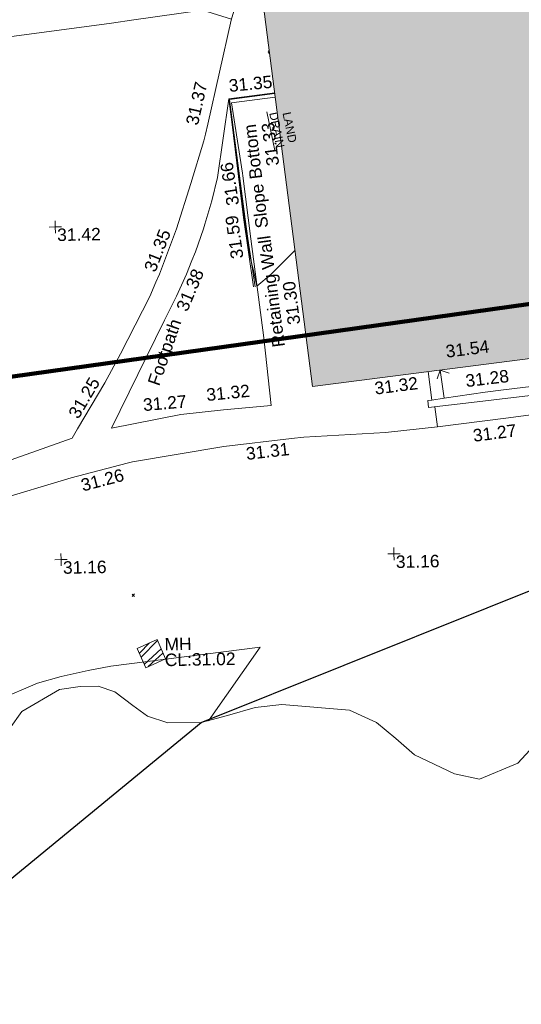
# Model space of a CAD drawing. Header units: millimetres. Extents: x -290717 to 520720, y -103372 to 287762.
# Tile 307 of 375: x 184944 to 200008, y 94482 to 124069. Entities that reach past the tile are written whole.
import ezdxf

# ---------------------------------------------------------------- set-up
doc = ezdxf.new("R2010")
doc.units = ezdxf.units.MM
for name, pattern in [('IMPORT-HIDDEN2 _3_', [4762.5, 3175, -1587.5]), ('IMPORT-UG_DRAINAGE_UNIDENTIFIED_QLB2 _2_', [2700, 1500, -300.0000000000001, 0, -250, 150, -300.0000000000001, 0, -200]), ('IMPORT-UG_ELEC_STREET LIGHTING_QLB2 _2_', [2700, 1500, -300.0000000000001, 0, -250, 150, -300.0000000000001, 0, -200])]:
    doc.linetypes.add(name, pattern=pattern)
for name, color, linetype, lineweight, true_color in [('00_TOPO_SERV_MH', 7, 'Continuous', 9, 0x666666), ('00_UAV_BUILDING_OUTLINE', 5, 'Continuous', 9, 0x0000ff), ('00_UAV_CONCRETE', 9, 'Continuous', 9, 0x808080), ('00_UAV_FENCE', 7, 'Continuous', 9, 0x264c2f), ('00_UAV_FOOTPATH', 7, 'Continuous', 9, 0xa50000), ('00_UAV_LEVEL_SPOT', 7, 'Continuous', 9, 0x666666), ('00_UAV_SLOPE_BOTTOM', 30, 'Continuous', 9, 0xff7f00), ('00_UAV_STEPS', 7, 'Continuous', 9, 0x666666), ('00_UAV_TREE_LINE', 7, 'Continuous', 9, 0x52a552), ('00_UAV_WALL', 7, 'Continuous', 9, 0x7c00a5), ('00_UAV_WALL_RETAINING', 7, 'Continuous', 9, 0x7c00a5), ('01_DTM_CONTOUR_MNR', 7, 'Continuous', 9, 0xa5a552), ('12333-PUM-2D-U-0001-C01 - Rev2_REVIT IMPORT_dwg', 7, 'Continuous', 9, 0x767676), ('A_RHA_Line', 7, 'Continuous', 9, 0x00a600), ('PUM-CHAMBER EXTENTS', 6, 'IMPORT-HIDDEN2 _3_', 9, 0xff00ff), ('PUM-SURVEY BOUNDARY_EXTENT', 190, 'Continuous', 25, 0x7f00ff), ('PUM-UNIDENTIFIED-QLB2', 150, 'IMPORT-UG_DRAINAGE_UNIDENTIFIED_QLB2 _2_', 9, 0x007fff)]:
    doc.layers.add(name, color=color, linetype=linetype, lineweight=lineweight, true_color=true_color)
for name, color, linetype, lineweight in [('00_UAV_SURFACE', 7, 'Continuous', 9), ('A_RHA_Detail', 7, 'Continuous', 9), ('GEN-TEXT', 7, 'Continuous', 9)]:
    doc.layers.add(name, color=color, linetype=linetype, lineweight=lineweight)
doc.styles.add('Arial_1', font='arial.ttf', dxfattribs={"height": 250})
doc.styles.add('Swis721 Lt BT_2', font='swissl.ttf', dxfattribs={"height": 375})

# ---------------------------------------------------------------- blocks, each defined once
blk = doc.blocks.new('12333-PUM-2D-U-0001-C01 - Rev2_REVIT IMPORT_dwg_MSL_Node_Linework_1-V49-Site Location Plan Existing')
at = {"layer": '00_UAV_STEPS', "color": 254, "true_color": 0xcccccc, "flags": 128}
blk.add_lwpolyline([(704.8438894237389, -256.5421955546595), (0, 0), (-256.5421955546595, -704.8438894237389)], dxfattribs=at)
blk = doc.blocks.new('12333-PUM-2D-U-0001-C01 - Rev2_REVIT IMPORT_dwg_UAV-2077255-Site Location Plan Existing')
at = {"layer": '00_UAV_LEVEL_SPOT', "color": 254, "true_color": 0xcccccc, "flags": 128}
for points in [[(0, -500.0000000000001), (0, 0), (-500.0000000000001, 0)], [(500.0000000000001, 0), (0, 0), (0, 500.0000000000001)]]:
    blk.add_lwpolyline(points, dxfattribs=at)
blk = doc.blocks.new('12333-PUM-2D-U-0001-C01 - Rev2_REVIT IMPORT_dwg_MGS62954_T2_Galway_ITM_3d_Rev1-2077680-Site Location Plan Existing')
at = {"layer": '00_UAV_CONCRETE', "color": 254, "true_color": 0xcccccc, "flags": 128}
blk.add_lwpolyline([(534108480.5900001, 725664540.9945), (534104786.59, 725664170.9945002), (534103506.9597588, 725664030.423662), (534101372.1600716, 725663795.9101505)], dxfattribs=at)
at = {"layer": '00_UAV_FENCE', "color": 254, "true_color": 0xcccccc, "flags": 128}
blk.add_lwpolyline([(534096202.9114999, 725666558.0795001), (534095863.9115, 725669537.0795), (534095660.9114999, 725671434.0795), (534095649.5509405, 725671516.024519), (534095355.9115001, 725673634.0795), (534096673.9365105, 725673788.4866518)], dxfattribs=at)
at = {"layer": '00_UAV_FOOTPATH', "color": 254, "true_color": 0xcccccc}
blk.add_line((534095278.4039112, 725673757.801265), (534096659.5740325, 725673918.1851776), dxfattribs=at)
at = {"layer": '00_UAV_FOOTPATH', "color": 254, "true_color": 0xcccccc, "flags": 128}
for points in [[(534087915.9114999, 725662813.0795), (534090398.9114999, 725663647.0795), (534090565.3954781, 725663918.9144188), (534091406.7971022, 725665292.7543793), (534091896.9115, 725666153.0795001), (534092798.5427134, 725667859.2859209), (534092993.8881735, 725668284.1409107), (534093105.7524952, 725668527.4335636), (534093638.9314016, 725669876.9373418), (534094093.7153698, 725671231.8662322), (534094503.8164058, 725672508.8199693), (534094558.9114999, 725672710.0795001), (534094630.8545801, 725673003.4709997), (534095393.8740001, 725676115.1450002), (534095762.8740001, 725677291.1450003), (534096301.4197841, 725677456.9891084), (534099071.8740001, 725678310.1450001), (534101056.9477461, 725678996.4707985), (534102724.8740001, 725679573.1450002), (534104158.874, 725680102.1450002), (534104406.874, 725680366.1450001), (534105717.3637531, 725680663.4830115), (534107262.874, 725681014.1450002), (534110205.874, 725681810.1450001)], [(534095278.4039112, 725673757.801265), (534094901.9114999, 725671402.0795001), (534094712.8522214, 725670698.864267), (534094494.5111824, 725670004.1828538), (534094446.9115, 725669865.0795001), (534094193.8884539, 725669182.2658994), (534094084.9451817, 725668922.2451016), (534093912.4940861, 725668510.646748), (534093603.2220581, 725667851.4002935), (534093266.6149378, 725667205.6830785), (534093229.9114999, 725667139.0795001), (534091854.831687, 725664449.978771), (534091585.9114999, 725663924.0795001), (534093673.9115, 725664297.0795), (534094950.9115, 725664414.0795001), (534095952.2358031, 725664490.675935), (534096388.9114999, 725664524.0795), (534096202.9114999, 725666558.0795001)], [(534101301.9381893, 725664393.8166804), (534101372.1600716, 725663795.9101505), (534099812.9114999, 725663648.0795), (534097357.9114999, 725663552.0795), (534096985.2326614, 725663516.0063151), (534094946.5555001, 725663318.674), (534092198.5555, 725662900.6740001), (534092031.5345508, 725662860.0936937), (534090350.5555, 725662451.674), (534087987.5555, 725661797.6740001)]]:
    blk.add_lwpolyline(points, dxfattribs=at)
at = {"layer": '00_UAV_SLOPE_BOTTOM', "color": 254, "true_color": 0xcccccc, "flags": 128}
blk.add_lwpolyline([(534095923.1211047, 725668096.7712463), (534095658.692794, 725670188.3231393), (534095352.5491985, 725673061.8566995), (534095278.4039112, 725673757.801265)], dxfattribs=at)
at = {"layer": '00_UAV_STEPS', "color": 254, "true_color": 0xcccccc, "flags": 128}
blk.add_lwpolyline([(534101482.7415913, 725665497.6623902), (534101585.6441417, 725664649.1416358), (534101221.389595, 725664601.9156104), (534101117.4906824, 725665457.2154539)], dxfattribs=at)
at = {"layer": '00_UAV_SURFACE', "color": 254, "true_color": 0xcccccc, "flags": 128}
blk.add_lwpolyline([(534087499.1147159, 725675599.5431442), (534091795.9030001, 725676096.6585), (534092464.9734387, 725676180.3533069), (534094537.9029999, 725676439.6585), (534095405.7852799, 725676153.106152)], dxfattribs=at)
at = {"layer": '00_UAV_TREE_LINE', "color": 254, "true_color": 0xcccccc, "flags": 128}
blk.add_lwpolyline([(534104345.6985, 725654417.9365001), (534103613.6985, 725653648.9365002), (534102444.6985, 725653180.9365002), (534101700.6985001, 725653355.9365001), (534100506.6985, 725653951.9365001), (534099958.6985, 725654454.9365001), (534099388.6985, 725654940.9365002), (534098585.6985, 725655322.9365002), (534096555.6985, 725655533.9365001), (534095752.6985, 725655453.9365001), (534094912.6985, 725655225.9365001), (534094124.6985, 725655029.9365001), (534093118.6985, 725655042.9365001), (534092515.6985, 725655252.9365), (534092076.6985, 725655580.9365001), (534091545.6985, 725655998.9365001), (534091049.6985, 725656183.9365001), (534090508.6985, 725656176.9365001), (534089882.6985, 725656098.9365001), (534088745.0035, 725655459.7475), (534087594.0035, 725653916.7475)], dxfattribs=at)
at = {"layer": '00_UAV_WALL', "color": 254, "true_color": 0xcccccc, "flags": 128}
blk.add_lwpolyline([(534108465.5900001, 725665177.9944999), (534106501.59, 725664943.9944999), (534104609.5900001, 725664732.9945), (534103497.2071908, 725664618.3731213), (534102406.59, 725664505.9944999), (534101116.59, 725664374.9944999), (534101098.5900001, 725664585.9945), (534101221.389595, 725664601.9156103), (534101585.6441417, 725664649.1416358), (534102818.5900001, 725664808.9945), (534103378.2477411, 725664866.8314704), (534105121.59, 725665046.9945), (534108346.5830648, 725665424.9457443), (534108500.5900001, 725665442.9945)], dxfattribs=at)
at = {"layer": '00_UAV_WALL_RETAINING', "color": 254, "true_color": 0xcccccc, "flags": 128}
blk.add_lwpolyline([(534096662.5324252, 725673891.4697917), (534095303.7110001, 725673740.103), (534095708.8972948, 725670130.4965833), (534095773.711, 725669553.1030003), (534095972.711, 725668098.1030002)], dxfattribs=at)
at = {"layer": '01_DTM_CONTOUR_MNR', "color": 254, "true_color": 0xcccccc, "flags": 128}
for points in [[(534097185.8433927, 725669165.7767746), (534096562.3424185, 725668570.9025285), (534096454.2608832, 725668469.5921983), (534096020.0000001, 725668110), (534095932.9232456, 725668585.3684212), (534095870.0000001, 725668830.0000001), (534095818.1875, 725669084.1875002), (534095718.7599956, 725669848.1236627), (534095507.943981, 725671689.4412993), (534095295.3125, 725673744.6875002), (534095998.7586208, 725673832.4827589), (534096661.2235546, 725673903.2893801)], [(534094337.6057268, 725655082.8931199), (534095930.0000002, 725657270.0000001), (534091434.9136521, 725656774.5304182), (534090756.8808104, 725656660.4075526), (534089946.35359, 725656491.4599396), (534089228.1236389, 725656298.321327), (534088035.7081516, 725655822.8772812)]]:
    blk.add_lwpolyline(points, dxfattribs=at)
at = {"xscale": 0.375, "yscale": 0.375, "zscale": 0.375}
for name, p in [('12333-PUM-2D-U-0001-C01 - Rev2_REVIT IMPORT_dwg_UAV-2077255-Site Location Plan Existing', (534090000.0000001, 725670000.0000001)), ('12333-PUM-2D-U-0001-C01 - Rev2_REVIT IMPORT_dwg_MSL_Node_Linework_1-V49-Site Location Plan Existing', (534101482.7415913, 725665497.6623902)), ('12333-PUM-2D-U-0001-C01 - Rev2_REVIT IMPORT_dwg_UAV-2077255-Site Location Plan Existing', (534090000.0000001, 725660000)), ('12333-PUM-2D-U-0001-C01 - Rev2_REVIT IMPORT_dwg_UAV-2077255-Site Location Plan Existing', (534100000.0000001, 725660000))]:
    blk.add_blockref(name, p, dxfattribs=at)
at = {"layer": '00_TOPO_SERV_MH', "char_height": 375, "attachment_point": 1, "line_spacing_factor": 1.005061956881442, "style": 'Swis721 Lt BT_2'}
for s, insert, width in [('MH', (534093060.7451862, 725657593.422823), 949.779278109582), ('CL:31.02', (534093060.7451862, 725657120.3296078), 2440.932744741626)]:
    blk.add_mtext(s, dxfattribs=dict(at, insert=insert, width=width))
at = {"layer": '00_UAV_BUILDING_OUTLINE', "color": 251, "true_color": 0x666666, "char_height": 375, "width": 1495.902363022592, "attachment_point": 1, "line_spacing_factor": 1.005061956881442, "style": 'Swis721 Lt BT_2'}
for s, insert, rotation in [('31.33', (534096386.1867697, 725671699.9442543), 96.31904004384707), ('31.30', (534096936.5002449, 725666917.9937568), 96.31904005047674), ('31.32', (534099483.3257042, 725665166.6920004), 6.319040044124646)]:
    blk.add_mtext(s, dxfattribs=dict(at, insert=insert, rotation=rotation))
at = {"layer": '00_UAV_CONCRETE', "color": 251, "true_color": 0x666666, "insert": (534102412.9511521, 725663695.0059327), "char_height": 375, "width": 1495.902363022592, "attachment_point": 1, "rotation": 6.268959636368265, "line_spacing_factor": 1.005061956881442, "style": 'Swis721 Lt BT_2'}
blk.add_mtext('31.27', dxfattribs=at)
at = {"layer": '00_UAV_FENCE', "color": 251, "true_color": 0x666666, "insert": (534095164.6242737, 725670524.8746533), "char_height": 375, "width": 1495.902363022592, "attachment_point": 1, "rotation": 97.89296740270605, "line_spacing_factor": 1.005061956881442, "style": 'Swis721 Lt BT_2'}
blk.add_mtext('31.66', dxfattribs=at)
at = {"layer": '00_UAV_FOOTPATH', "color": 251, "true_color": 0x666666, "char_height": 375, "attachment_point": 1, "line_spacing_factor": 1.005061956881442, "style": 'Swis721 Lt BT_2'}
for s, insert, width, rotation in [('31.37', (534093969.7873473, 725673044.9152853), 1495.902363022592, 76.22224767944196), ('31.35', (534092631.2763493, 725668703.980201), 1495.902363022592, 67.60229928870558), ('31.38', (534093574.3606333, 725667511.6708105), 1495.902363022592, 65.93855583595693), ('Footpath', (534092683.0404301, 725665273.1682009), 2436.183848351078, 69.9832990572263), ('31.25', (534090273.6454436, 725664390.7557926), 1495.902363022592, 58.514815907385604), ('31.32', (534094433.7163756, 725665062.4548553), 1495.902363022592, 4.695809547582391), ('31.27', (534092529.722059, 725664793.8407031), 1495.902363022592, 3.915803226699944), ('31.31', (534095589.6174438, 725663271.5151628), 1495.902363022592, 5.52868109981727), ('31.26', (534090601.501744, 725662400.058581), 1495.902363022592, 13.656274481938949)]:
    blk.add_mtext(s, dxfattribs=dict(at, insert=insert, width=width, rotation=rotation))
at = {"layer": '00_UAV_LEVEL_SPOT', "char_height": 375, "width": 1495.902363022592, "attachment_point": 1, "line_spacing_factor": 1.005061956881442, "style": 'Swis721 Lt BT_2'}
for s, insert in [('31.42', (534090051.8765643, 725669949.1441548)), ('31.16', (534090051.8765643, 725659949.1441547)), ('31.16', (534100051.8765643, 725659949.1441547))]:
    blk.add_mtext(s, dxfattribs=dict(at, insert=insert))
at = {"layer": '00_UAV_SLOPE_BOTTOM', "color": 251, "true_color": 0x666666, "char_height": 375, "attachment_point": 1, "line_spacing_factor": 1.005061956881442, "style": 'Swis721 Lt BT_2'}
for s, insert, width, rotation in [('31.35', (534095270.3794178, 725674337.8358129), 1495.902363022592, 4.56475375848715), ('Slope Bottom', (534096024.9739106, 725669835.1364589), 3685.143599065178, 95.95050456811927)]:
    blk.add_mtext(s, dxfattribs=dict(at, insert=insert, width=width, rotation=rotation))
at = {"layer": '00_UAV_STEPS', "insert": (534101639.3602783, 725666239.5162345), "char_height": 375, "width": 1495.902363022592, "attachment_point": 1, "rotation": 5.991716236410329, "line_spacing_factor": 1.005061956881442, "style": 'Swis721 Lt BT_2'}
blk.add_mtext('31.54', dxfattribs=at)
at = {"layer": '00_UAV_WALL', "color": 251, "true_color": 0x666666, "insert": (534102219.2408227, 725665343.6582069), "char_height": 375, "width": 1495.902363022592, "attachment_point": 1, "rotation": 5.883069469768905, "line_spacing_factor": 1.005061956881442, "style": 'Swis721 Lt BT_2'}
blk.add_mtext('31.28', dxfattribs=at)
at = {"layer": '00_UAV_WALL_RETAINING', "color": 251, "true_color": 0x666666, "char_height": 375, "attachment_point": 1, "line_spacing_factor": 1.005061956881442, "style": 'Swis721 Lt BT_2'}
for s, insert, width, rotation in [('31.59', (534095266.5545195, 725668925.7443806), 1495.902363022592, 96.98228833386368), ('Retaining Wall', (534096465.1467407, 725666249.4194351), 3832.359387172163, 96.6124995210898)]:
    blk.add_mtext(s, dxfattribs=dict(at, insert=insert, width=width, rotation=rotation))
blk = doc.blocks.new('12333-PUM-2D-U-0001-C01 - Rev2_REVIT IMPORT_dwg-1620468-Site Location Plan Existing')
at = {"layer": 'PUM-CHAMBER EXTENTS', "true_color": 0xffaaff}
h = blk.add_hatch(dxfattribs=at)
h.set_pattern_fill('FP_3', color=211, style=0, pattern_type=2)
h.set_pattern_definition([(45, (-533641079.65, -725615854.3560001), (-265.1650429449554, 265.1650429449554), []), (45, (-533640902.873, -725615854.3560001), (-265.1650429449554, 265.1650429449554), [])])
h.paths.add_polyline_path([(451404.3501529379, 40854.64382136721), (452002.3501530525, 41112.64382151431), (451760.3501528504, 41694.64382133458), (451162.3501528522, 41436.64382130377)])
at = {"layer": 'GEN-TEXT', "color": 253, "true_color": 0xaaaaaa}
for p, q in [((455392.9948138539, 59616.28848232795), (455406.5119977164, 59629.80566619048)), ((455444.2840545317, 59288.70991970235), (455407.9948138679, 59324.99916036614)), ((455407.9948138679, 59254.28848224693), (455444.0978397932, 59290.39150817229)), ((451035.9948137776, 43005.28848229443), (451106.7054918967, 43075.99916041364)), ((451106.7054918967, 43005.28848229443), (451035.9948137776, 43075.99916041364))]:
    blk.add_line(p, q, dxfattribs=at)
at = {"layer": 'PUM-CHAMBER EXTENTS', "color": 211, "linetype": 'Continuous', "true_color": 0xffaaff, "flags": 128}
blk.add_lwpolyline([(451404.3501529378, 40854.64382136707), (451162.350152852, 41436.64382130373), (451760.3501528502, 41694.64382133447), (452002.3501530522, 41112.64382151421)], close=True, dxfattribs=at)
at = {"layer": 'PUM-SURVEY BOUNDARY_EXTENT', "color": 201, "true_color": 0xd4aaff, "flags": 128}
blk.add_lwpolyline([(434100.3536528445, 24157.39132126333), (453045.0486529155, 39175.58032134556), (466013.048652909, 44122.58032138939), (482147.0486528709, 40702.58032134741), (488216.8503400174, 30926.89504288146), (531080.8829478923, 24250.27741154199), (561844.1376578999, 20426.38415400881), (566062.0655785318, 8611.398574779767), (571128.6864528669, -7616.027373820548), (575714.0437077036, -7982.768216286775), (646442.309713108, 31495.23056612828), (689841.2207724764, 56725.65899800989), (691426.6726380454, 62926.17045936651), (689638.0678800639, 69873.57358378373), (681836.0986590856, 100645.3796401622), (672155.969559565, 130601.3585414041), (667140.7217679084, 148790.7201766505), (693350.350153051, 157472.2071436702), (716444.8569162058, 167556.0435847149), (696842.6566527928, 196972.3378213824), (686147.1257949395, 214212.6510542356)], dxfattribs=at)
at = {"layer": 'PUM-UNIDENTIFIED-QLB2', "color": 141, "true_color": 0xaad4ff}
blk.add_line((455550.3501528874, 56331.64382132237), (455335.3501529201, 57490.64382130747), dxfattribs=at)
blk.add_blockref('12333-PUM-2D-U-0001-C01 - Rev2_REVIT IMPORT_dwg_MGS62954_T2_Galway_ITM_3d_Rev1-2077680-Site Location Plan Existing', (-533641079.6498471, -725615854.3561786))
at = {"layer": 'PUM-UNIDENTIFIED-QLB2', "insert": (456134.1468232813, 57037.72418796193), "char_height": 250, "width": 1294.698577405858, "attachment_point": 2, "rotation": 280.5091783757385, "line_spacing_factor": 0.9417779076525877, "style": 'Arial_1'}
blk.add_mtext('LAND\\PDRAIN', dxfattribs=at)

msp = doc.modelspace()

# ---------------------------------------------------------------- hatches: boundary and pattern name
at = {"layer": 'A_RHA_Detail', "true_color": 0xc0c0c0}
h = msp.add_hatch(color=9, dxfattribs=at)
h.paths.add_polyline_path([(-80880.60083898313, -68502.79057078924), (-80400.86592458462, -68483.4150911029), (-80400.86592458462, -62984.64684182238), (-24474.85765180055, -63009.32043784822), (-24456.14471274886, -50840.30023854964), (-36622.55041054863, -50831.65104346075), (-36622.5504104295, -44228.57792609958), (-50959.05265825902, -44213.68205212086), (-50959.05265825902, -42573.78171509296), (-54563.93258049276, -42571.21897729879), (-54565.69773355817, -45054.17447471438), (-92408.82109324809, -45027.27149617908), (-92411.78875845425, -49201.74309219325), (-100061.9988811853, -49201.74309219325), (-100052.221444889, -64852.82557835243), (-86120.90825231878, -64852.82557835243), (-86092.16626519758, -62957.90041523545), (-84861.10047611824, -62957.90041520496), (-84854.79054275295, -68240.10973718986), (-80870.60226895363, -68240.10973718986)])
h.paths.add_polyline_path([(-137238.9269955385, -68461.93840922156), (-132719.7426408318, -68433.06336920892), (-132847.0731201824, -62850.0428228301), (-130454.6837966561, -62916.63108081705), (-130498.2830220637, -61355.8539363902), (-117581.136331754, -61423.42893434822), (-117492.3908565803, -49183.91309186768), (-125136.5200282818, -49178.47881939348), (-125133.5727033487, -45032.61887132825), (-163007.1824077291, -45005.69421944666), (-163007.1824077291, -44090.29634113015), (-163123.8521375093, -44090.21339942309), (-163122.6389897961, -42383.751842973), (-166563.8543420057, -42383.75184295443), (-166565.0349082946, -44044.3982420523), (-193158.4656786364, -44025.49275802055), (-193195.152889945, -62863.6565097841), (-137269.7106414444, -62916.63108078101), (-137254.3708868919, -65679.90523788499)])
h.paths.add_polyline_path([(120310.9497607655, -32334.2823016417), (120312.4652266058, -31610.73011961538), (133451.2244789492, -31638.24899384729), (133469.2230092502, -19717.98315777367), (121295.7536929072, -19692.48606427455), (121319.8434528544, -8190.941560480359), (112277.0825929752, -8172.001674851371), (112263.1769726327, -14811.12345451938), (78285.85310969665, -14739.95861435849), (78292.82277619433, -8167.077575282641), (76545.55099677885, -8163.40371230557), (69355.76844230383, -8152.931592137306), (69353.66597202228, -9156.746357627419), (68372.60878942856, -9154.691552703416), (68372.60878942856, -13705.52853212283), (69333.72334743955, -13707.54156767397), (69325.07112544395, -16249.53369225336), (66623.4489111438, -16249.53369225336), (66619.79243932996, -17995.29925522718), (65989.07757491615, -17995.29925522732), (65985.44262769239, -19730.78799479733), (57152.23993372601, -19712.28702423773), (57127.42535098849, -31559.89461998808), (70277.87165423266, -31587.43801817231), (70277.87165428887, -32271.74147154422), (78263.96947906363, -32285.12944888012), (78266.62669288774, -31019.79372153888), (112335.8856506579, -31091.15111856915), (112335.8856506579, -32317.57330550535), (119781.4233959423, -32333.17321910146)])
h.paths.add_polyline_path([(7503.71740934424, -1791.43926322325), (15482.43097389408, -674.0213230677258), (15484.0826184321, 148.1327206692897), (56188.28042539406, 205.5276654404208), (56155.8432600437, 14338.31663138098), (18016.62665932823, 14236.4814953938), (17967.9025208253, 34313.18372075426), (21727.10644861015, 34324.06926249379), (21708.9097307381, 40608.10218319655), (18009.66447156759, 40608.10218325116), (17995.54603703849, 45483.75063445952), (9770.084212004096, 45420.63294734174), (3966.216019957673, 45443.14492469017), (3984.771235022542, 14176.56786831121), (1023.062455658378, 14176.56786840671), (-276.5134647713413, 14190.52623465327), (-231.6790044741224, 5976.811441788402), (-226.4491536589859, 193.7444677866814), (1220.250839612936, 179.5999159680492), (7477.609307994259, 143.2867556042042), (7488.638446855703, -674.0213230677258)])
h.paths.add_polyline_path([(77755.59663317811, 53.47451145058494), (77729.51881611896, 1699.844979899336), (94464.47132486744, 1659.976083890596), (94606.37913471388, 17991.39023626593), (88810.41901146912, 18015.03260816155), (88799.89418497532, 14436.74271609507), (69413.88950349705, 14457.87738898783), (69377.35724448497, 99.62816357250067), (70760.85642036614, 92.0068082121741)])
h.paths.add_polyline_path([(61252.12079698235, 46453.95617369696), (105774.7348988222, 46472.68783510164), (105768.2642197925, 61852.61234310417), (92285.13876306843, 61852.61234310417), (92308.59670397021, 65784.30757142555), (96107.46680002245, 65767.6044524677), (96059.6808111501, 75209.20847378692), (101084.8427276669, 75071.88872768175), (104988.0046543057, 74765.36560410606), (108403.6894220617, 74363.84089439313), (112009.2703903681, 73787.25420864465), (115645.3524814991, 73049.69667210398), (116890.8108050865, 72761.69136255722), (120208.9929832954, 71893.18353872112), (120865.241739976, 71703.68487155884), (124135.6329505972, 70669.67317909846), (127435.6253142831, 69480.50055823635), (127820.4368655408, 69394.93141813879), (128274.3081769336, 69331.69585757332), (128731.879114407, 69306.66104520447), (129189.9401456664, 69320.00258265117), (129645.2782985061, 69371.62688830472), (130094.6997111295, 69461.17185607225), (130535.0520071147, 69588.00939078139), (130963.2464342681, 69751.2498188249), (131376.279516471, 69949.74812593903), (131771.254123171, 70182.11198906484), (132162.5575600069, 70460.54046602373), (132496.0921582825, 70741.69081117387), (132820.8713676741, 71064.98072578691), (133117.4593294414, 71414.31364276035), (133383.77568926, 71787.23923958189), (133616.5473239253, 72178.53728446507), (133817.1647262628, 72590.54524901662), (133982.6025969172, 73017.89547517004), (134111.7005086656, 73457.59040804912), (134203.5529320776, 73906.545904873), (134257.5155882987, 74361.61286220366), (134272.5462649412, 74819.59931534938), (134250.5259874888, 75277.29281749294), (134189.6227572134, 75731.48297750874), (134090.9274700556, 76178.98397761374), (133955.1324028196, 76616.65691996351), (133783.1900598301, 77041.4318434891), (133576.3064937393, 77450.3292564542), (133335.9328436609, 77840.48103831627), (133063.7551572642, 78209.15055536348), (132761.6825665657, 78553.75185442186), (132431.8338935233, 78871.86780505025), (132076.5227904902, 79161.26705200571), (131698.2415079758, 79419.91966864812), (131299.6434187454, 79646.01139199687), (131093.5942456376, 79746.34209763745), (132146.0467355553, 83110.22226149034), (122787.763295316, 86282.54285521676), (121604.3555410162, 82800.35918872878), (117095.9864226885, 83870.84033788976), (116841.9598400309, 83526.35449576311), (116120.5435466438, 91221.9361197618), (110237.7341284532, 91274.27491024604), (110194.3680786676, 90435.39030217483), (104988.0046543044, 90486.49901569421), (104973.2761846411, 94309.82427956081), (103746.1314668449, 94309.82427962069), (103839.9937121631, 122852.1474272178), (96365.09202303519, 122931.9599471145), (96350.3400238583, 123952.416858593), (104555.5505249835, 123902.1925258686), (104607.3234457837, 120248.5396157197), (125502.5015002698, 120134.193340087), (125662.0200253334, 137657.3796883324), (114479.5865733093, 137699.2256881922), (114382.3062641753, 129149.9458158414), (104644.1590035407, 129187.997507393), (104577.9931702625, 126217.3903165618), (101184.4926405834, 126159.1566967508), (101264.6166812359, 135959.2655565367), (89967.23177303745, 135988.8856164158), (89927.63362986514, 125823.6463181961), (93630.53562299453, 125840.7948842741), (93580.6568888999, 122931.9599471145), (88697.38835373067, 122904.7310127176), (88679.38989541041, 95739.0914377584), (86378.25848993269, 95739.0914377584), (86378.18187189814, 96178.10083375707), (83279.5074328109, 96200.92083330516), (83273.62493422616, 95735.74732136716), (70169.67509616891, 95733.22421950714), (70166.2684274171, 96272.07409350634), (66674.99731291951, 96257.14073659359), (66654.74538556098, 95755.71092140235), (65784.77231076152, 95755.71092140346), (65887.65094981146, 117470.6305650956), (53473.34271625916, 117487.9046429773), (53434.44066306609, 98570.4634906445), (40649.41626913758, 98570.46349066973), (40610.16711556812, 94406.01479082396), (38853.82372865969, 94410.36303444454), (38848.65589191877, 89463.65332732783), (40612.46601909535, 89518.45976927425), (40665.38257359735, 86257.73741131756), (38372.19584673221, 86305.7230928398), (38369.79373532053, 76901.0507917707), (50937.95125076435, 76944.40198877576), (50922.88567283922, 74598.78180893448), (56484.90611318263, 74588.85093774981), (56484.9061131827, 75194.85181998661), (92465.40372273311, 75233.02581663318), (92645.92783659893, 71766.64845097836), (89810.5550181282, 69362.83965827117), (85313.16173971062, 69360.94750424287), (85313.16173971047, 66907.40508090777), (75210.14498260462, 66903.15451592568), (75210.14498260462, 63815.70944554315), (70819.40014306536, 63815.70999204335), (70819.21601502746, 64253.35708063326), (69456.8341568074, 64253.35708063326), (69455.71957374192, 66901.99623168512), (61303.3285675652, 66898.56680686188), (61304.56054652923, 63970.32021231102), (70500.41048205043, 63970.32021223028), (70500.40885431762, 61852.59006210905), (61245.64388480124, 61848.69637492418), (61252.12079698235, 46455.07044720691)])
h.paths.add_polyline_path([(-17153.16561239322, 48569.32684293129), (-17153.16561227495, 60770.38083690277), (-29362.88357762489, 60774.7042869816), (-29362.88357762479, 67399.20394583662), (-43507.25361058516, 67405.01911302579), (-43488.53133082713, 69093.07334179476), (-45766.41866234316, 69109.32868391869), (-45794.34620035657, 67405.01911302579), (-47272.11273197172, 67404.21245453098), (-47272.44887636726, 66454.91798912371), (-86004.56386335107, 66468.6329952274), (-86006.66970790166, 60521.58362724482), (-92662.8772251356, 60521.58362724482), (-92666.53762789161, 50184.35611936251), (-79752.016597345, 50179.78302554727), (-79752.016597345, 48591.49323813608), (-17157.71631240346, 48569.32845421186)])
h.paths.add_polyline_path([(-201056.4185879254, 48628.75479108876), (-138377.9751621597, 48634.64535782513), (-138377.9751621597, 50133.28202330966), (-125467.710581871, 50134.49533928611), (-125468.6909603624, 60566.19036866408), (-132186.8595615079, 60565.86652591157), (-132187.4203588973, 66533.01978768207), (-170643.3098734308, 66805.61809689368), (-170643.3098732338, 67738.78475851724), (-200340.0100486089, 67488.93693767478), (-200348.7175167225, 60827.7802510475), (-201057.5650552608, 60827.71357562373), (-201056.6510294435, 51102.0431337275)])
h.paths.add_polyline_path([(-240051.5126725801, 54769.1949116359), (-239444.4902595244, 54811.10754483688), (-239186.5396225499, 54841.92927608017), (-238764.8191578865, 54940.98166103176), (-238382.4735933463, 55122.46891391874), (-237990.3402229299, 55354.87497237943), (-237269.2031026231, 55936.21514997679), (-237030.2712443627, 56228.66101920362), (-236793.0039600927, 56569.31473977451), (-236554.5880579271, 57004.26389721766), (-236432.7219585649, 57267.46508911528), (-236300.0815274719, 57753.26239002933), (-236250.7285154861, 58017.17885687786), (-236235.6490610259, 58516.21786795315), (-236233.2538430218, 58987.85640057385), (-236213.702979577, 59823.48083772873), (-236363.8287856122, 59820.8603820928), (-236634.0279869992, 60698.06075831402), (-236391.9547756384, 61432.1972634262), (-236225.4740089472, 61435.10319604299), (-236201.6036570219, 62637.68779599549), (-232563.5271750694, 62639.28734435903), (-232563.5271750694, 63049.03842407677), (-232732.1945866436, 63049.15302221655), (-232860.1521278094, 63457.9589027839), (-232731.6068089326, 63914.24862701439), (-232560.8209657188, 63914.24862701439), (-232521.9864006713, 70597.99604498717), (-240628.6947850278, 70598.85496274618), (-240629.7923196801, 72350.98321581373), (-246412.6011213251, 72347.36085937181), (-246412.6011213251, 70616.45923939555), (-254449.5805725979, 70618.60952619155), (-254454.637144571, 70754.06491724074), (-254469.7140363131, 73191.6627625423), (-263883.2532625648, 73267.83063692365), (-263902.4181505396, 68260.74348557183), (-263714.8217520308, 68259.82096576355), (-263552.9672900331, 67819.6543439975), (-263719.0883117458, 67392.20684197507), (-263913.629869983, 67392.20684288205), (-263956.7001914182, 58633.76423459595), (-260181.1963171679, 58611.22607638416), (-260192.3146984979, 56354.25111578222), (-257184.684388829, 56339.46086010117), (-257213.4419958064, 57092.93866025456), (-257338.5163846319, 57093.27331227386), (-257471.0109295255, 57531.7457231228), (-257338.5163845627, 58062.22513700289), (-257203.4956297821, 58064.06881293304), (-257173.5751889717, 58598.54056827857), (-256478.2273617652, 58575.27357918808), (-256478.2273617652, 58788.51859477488), (-256013.0091299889, 58911.92701537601), (-255397.0786589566, 58780.99767608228), (-255397.0786664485, 58595.98242230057), (-243809.8853614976, 58585.92793205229), (-243805.3570672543, 58352.04527760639), (-243740.9394682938, 57884.52572396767), (-243619.083060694, 57421.84877501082), (-243424.3877541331, 56943.65915328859), (-243247.1437899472, 56608.24157716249), (-243003.0710577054, 56249.99021479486), (-242732.2093200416, 55932.75703086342), (-242371.7230179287, 55603.12658814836), (-242141.2551255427, 55424.88676771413), (-241804.9643038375, 55216.88439829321), (-241529.464082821, 55077.02869058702), (-241100.6275144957, 54917.18295005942), (-240836.2134980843, 54840.82833179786), (-240453.4486196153, 54788.6078413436), (-240203.3756532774, 54776.52967577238)])
h.paths.add_polyline_path([(40276.69022620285, 59895.3641775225), (40328.62676026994, 69196.9439153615), (36588.99968782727, 69217.82459101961), (36619.46637569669, 74674.25962431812), (32264.36460075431, 74687.02318924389), (32233.48293864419, 69156.26826309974), (11916.69390488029, 69269.70959690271), (11966.66200108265, 78218.75165977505), (29087.50901742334, 78123.15526811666), (29143.44567202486, 88141.13700481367), (15719.34879623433, 88216.09212957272), (15732.60379610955, 90589.99788900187), (4594.294101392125, 90652.19003492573), (4525.129359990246, 78265.12250452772), (10096.76365550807, 78234.01258734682), (10077.43887221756, 74773.03821913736), (4547.641142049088, 74803.91453678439), (4465.579974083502, 60107.16002351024), (19125.89094757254, 60025.30234268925), (19139.86249371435, 62527.53804648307), (31738.59196305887, 62457.19146407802), (31724.55430855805, 59943.11609818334), (38369.79364222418, 59906.01157297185)])
h.paths.add_polyline_path([(-246083.0241259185, 72334.29150213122), (-246083.0594797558, 72334.30275087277), (-246208.2905500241, 72334.29150213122)])
h.paths.add_polyline_path([(-114575.3004830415, 112178.0758696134), (-114575.3246436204, 112178.0758696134), (-114707.2752166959, 115801.5811617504)])
h.paths.add_polyline_path([(-154699.9178766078, 101760.4080976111), (-114382.0503338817, 101776.0542915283), (-114382.0503338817, 106926.936016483), (-113755.641395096, 106927.1791078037), (-113757.5507412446, 111847.2721532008), (-114431.6837526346, 111847.2721532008), (-114431.8098651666, 112178.075869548), (-114575.3004830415, 112178.0758696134), (-114578.9984943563, 121707.2390834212), (-123056.9849702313, 121707.2390834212), (-123068.8201032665, 156452.7036899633), (-119381.2340625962, 156454.1347343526), (-119381.2340625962, 160165.8603541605), (-115501.031452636, 160167.3661472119), (-115503.3750945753, 166206.5793118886), (-132411.7987151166, 166599.6604729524), (-132411.8243306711, 166665.6603411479), (-135275.0124468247, 166664.5489553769), (-135275.0124468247, 166628.1883102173), (-135911.3205077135, 166628.1944503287), (-135911.3479256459, 166352.1604668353), (-152521.1633846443, 166345.7145607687), (-152518.3680955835, 159142.6836790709), (-150699.3133726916, 159117.9265656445), (-150755.6690356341, 122560.6912032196), (-151059.2005266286, 122560.6912032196), (-151061.0981347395, 121302.4374931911), (-154138.3148337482, 121372.6012653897), (-154138.3148337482, 121865.183451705), (-154704.3888425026, 121867.2611370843), (-154688.5451973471, 119352.3937021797), (-154745.5933227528, 119352.3715636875), (-154745.5763474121, 118722.1532660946), (-160794.1544526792, 118748.744283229), (-160794.1544527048, 119410.5425977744), (-163852.1622693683, 119422.408321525), (-163855.0715294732, 118762.2003111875), (-167568.6765459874, 118778.5256058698), (-166634.6619849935, 124395.1277019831), (-166843.6206842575, 124471.2090400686), (-167568.6765459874, 124707.6250904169), (-168028.2173235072, 124841.3808643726), (-168630.5006276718, 124991.3056740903), (-169238.2056070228, 125117.4693074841), (-169850.3952285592, 125219.6772877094), (-170466.1255403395, 125297.7720169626), (-171089.1102599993, 125351.8553033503), (-171704.4065937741, 125381.1774254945), (-172325.0479971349, 125386.3595015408), (-172782.2248668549, 125374.5832363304), (-173401.7764236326, 125337.4554476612), (-174019.3926983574, 125276.0328036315), (-174634.1213722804, 125190.4100127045), (-175245.0145766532, 125080.7190996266), (-176047.1958093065, 124895.7675261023), (-176665.4852587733, 124724.7228134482), (-177045.3001228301, 124609.1129151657), (-177631.5127793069, 124405.2077276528), (-176665.4852586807, 118818.5158793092), (-177558.9402083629, 118822.4435769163), (-177662.2853368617, 125263.4341236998), (-176365.3912352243, 126542.9270807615), (-159462.2970490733, 126319.9103917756), (-157057.7396790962, 128609.0850976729), (-157060.6673204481, 136153.1661957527), (-158638.8016610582, 137740.2441626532), (-159352.3735831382, 137740.2441626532), (-161634.4140635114, 140201.1078539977), (-168727.9404946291, 140256.8191147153), (-171035.0401162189, 137942.884730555), (-174184.1459014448, 137942.884730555), (-176460.1168228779, 140292.2858551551), (-177341.68569345, 140292.285855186), (-177341.7114445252, 140358.4281613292), (-183428.5803825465, 140356.0660244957), (-185921.6385984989, 137917.4639097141), (-185921.6385985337, 131757.309115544), (-186906.8767412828, 131756.9267734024), (-187725.3914540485, 130809.9989183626), (-187724.0588902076, 127376.1828149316), (-186481.0281350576, 126304.557648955), (-186479.4846755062, 122327.2959175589), (-185176.2828158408, 121059.4673825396), (-180304.1129154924, 121059.4673825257), (-180304.1136492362, 118802.0484409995), (-193555.3706955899, 118802.0484409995), (-193555.3686998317, 133117.8341649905), (-192593.6442938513, 133118.2073819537), (-192593.6442938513, 134200.8158367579), (-192224.6284783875, 134200.9592041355), (-192225.5653014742, 136615.0101267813), (-192595.0012461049, 136615.0101267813), (-192595.4357332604, 137734.4745166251), (-193589.2709668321, 137734.4746851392), (-193589.2685988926, 147474.5705834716), (-193163.2062206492, 147492.8644728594), (-192606.8095195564, 147551.4951472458), (-192359.9383250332, 147589.5931622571), (-192199.8207947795, 147616.5827293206), (-191882.7548926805, 147682.9245600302), (-191568.5380071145, 147761.6632019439), (-191020.2573150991, 147932.4221712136), (-190950.5841382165, 147955.8263236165), (-190647.7999969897, 148070.951423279), (-190349.769078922, 148197.8750093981), (-190056.9509284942, 148336.4013817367), (-189769.7970512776, 148486.316942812), (-189375.4954991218, 148717.2624196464), (-189132.9060261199, 148873.2749095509), (-188867.5421091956, 149059.0543930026), (-188609.6764469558, 149255.1087866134), (-188354.9814056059, 149465.3525772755), (-188079.6339208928, 149713.8792482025), (-187884.9836199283, 149901.8220103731), (-187538.2510284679, 150274.4802367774), (-187446.2998447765, 150378.396083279), (-187241.3270201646, 150629.2310214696), (-187046.3599558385, 150887.9197697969), (-186861.699277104, 151154.0634500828), (-186546.1373636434, 151669.8298752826), (-186524.4196769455, 151707.063245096), (-163675.289831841, 151669.8298752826), (-163687.5843044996, 148134.0767945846), (-157303.6541541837, 148136.4921063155), (-157303.6541541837, 155759.9150161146), (-157557.4317586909, 155765.0384228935), (-157555.9168973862, 166678.0466575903), (-187009.2021991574, 166699.7464767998), (-187013.0952111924, 162054.4009359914), (-188707.1775469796, 162044.5925187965), (-188705.9961893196, 155021.5333641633), (-188737.9999316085, 154650.5326603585), (-188799.0133970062, 154283.1866125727), (-188857.2045401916, 154035.4341107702), (-188966.1106131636, 153679.3368924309), (-189102.6200311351, 153332.8820747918), (-189265.8911677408, 152998.2056672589), (-189454.9174010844, 152677.3710606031), (-189645.2484685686, 152421.322012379), (-189916.9563410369, 152104.2450531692), (-190212.7041973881, 151809.4634871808), (-190530.6686598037, 151538.7947475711), (-190868.889367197, 151293.9075915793), (-191225.2810786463, 151076.3118324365), (-191597.6465194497, 150887.3490190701), (-192092.8415776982, 150682.5621956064), (-192485.2937347, 150569.6612301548), (-192903.8930807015, 150482.2408890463), (-193187.215491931, 150440.8868273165), (-193594.1866364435, 150407.1257787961), (-193594.5953882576, 151459.989522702), (-205369.2399268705, 151455.4201248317), (-205354.452352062, 113350.0822379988), (-207187.1580384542, 113349.3709450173), (-207184.3024929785, 105991.0636522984), (-205312.8709512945, 105991.0636522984), (-205311.2365670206, 101769.6553082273), (-175488.645120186, 101781.2285901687), (-175488.645120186, 110889.6985621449), (-154703.462766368, 110897.5679794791), (-154700.5193329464, 103310.2697088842)])
h.paths.add_polyline_path([(193735.9435692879, 113047.8274775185), (208865.0938716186, 114991.026643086), (208976.1154122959, 114126.6471161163), (216447.8967330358, 115086.3281915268), (216038.7305308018, 118271.970241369), (232648.5073383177, 120405.3421627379), (233425.9936153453, 114352.0734369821), (240632.2017567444, 115277.6440986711), (239854.8412683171, 121329.9334728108), (256406.8682407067, 123455.8879629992), (257091.7572256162, 118089.1198988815), (264572.287122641, 119040.8180953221), (261877.8350554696, 138524.7609215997), (259178.7147038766, 138221.6086023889), (259197.3483654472, 137439.0084132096), (254686.1480587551, 136897.0007613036), (255412.6810205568, 131314.8303174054), (240852.7447965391, 129522.4514055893), (239771.0426540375, 137918.8519126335), (240649.582243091, 138010.1984551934), (240062.3063116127, 142776.6750342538), (239165.7694641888, 142685.0143484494), (237630.9646614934, 151018.3171733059), (266172.8791088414, 154560.7889781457), (271297.187694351, 142612.4006970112), (276531.7397502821, 144861.0987145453), (274941.5029779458, 148527.903728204), (302074.530765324, 160134.9084326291), (300215.9323773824, 164320.1841173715), (301528.161327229, 164907.0997990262), (300405.1237791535, 167477.8916353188), (299016.6944531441, 166945.7181825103), (295626.7488506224, 174518.7544287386), (294333.0289184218, 177537.1551681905), (287288.847594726, 174518.7544287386), (289427.6893504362, 169661.0163464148), (272956.7816584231, 162557.1203578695), (271943.2187786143, 164897.4305293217), (267016.3118217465, 162764.0369715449), (268502.3094164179, 159357.043014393), (265200.4029571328, 157946.4096681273), (226856.4166955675, 153146.7821791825), (227510.3041274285, 148852.0205335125), (228280.9873164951, 141179.0007484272), (227302.3544112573, 141050.2812999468), (227895.3788231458, 136433.1758633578), (228748.5501749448, 136523.8855003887), (229602.307730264, 128023.7667641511), (217691.2359889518, 126493.8999679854), (217642.3600127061, 126874.4332670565), (215138.5007311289, 126552.8357430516), (215194.9980427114, 126112.9650749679), (215015.6132225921, 126089.9247571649), (214840.967257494, 127449.6644606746), (192258.7012018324, 124549.1816390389), (193486.3576426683, 114991.026643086)])
h.paths.add_polyline_path([(-78076.24179098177, 117605.518872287), (-78076.23951907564, 117610.0871212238), (-78070.31812256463, 129485.733079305), (-74723.15926546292, 129478.3852560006), (-74723.15926546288, 125435.7860625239), (-48015.64546089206, 125380.0246061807), (-47996.55031653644, 135872.5822179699), (-61198.159180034, 135901.5630078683), (-74714.72264147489, 135923.5088764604), (-74723.62876031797, 131865.2975510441), (-78070.31812256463, 131872.6421692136), (-78062.97909490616, 149549.768943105), (-58292.26570494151, 149541.5607197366), (-58292.26570494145, 148946.2407608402), (-37707.70924049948, 148937.6946534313), (-37707.70924049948, 159740.0690313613), (-44148.26955758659, 159742.7429641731), (-44148.26955758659, 162961.3319175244), (-49829.95437586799, 162961.3319175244), (-49830.92144141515, 160632.0129326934), (-78494.0902662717, 160643.9130440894), (-78494.0902662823, 161615.1537737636), (-78739.22585210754, 161615.2555472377), (-78691.79195364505, 168187.9195488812), (-90844.5764503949, 168126.8149080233), (-90962.52567696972, 152686.7636278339), (-89064.97866810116, 152685.97582136), (-89079.54115383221, 117610.0871212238), (-78374.80210165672, 117605.6428258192)])
h.paths.add_polyline_path([(69254.82576126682, 129235.9722870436), (69259.97086178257, 136167.7892474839), (86068.0992678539, 136131.0235193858), (86008.66431381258, 164703.3084147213), (58789.63167882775, 164723.5115811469), (58789.63167882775, 170119.2062865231), (54460.16324890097, 170122.4198087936), (54457.21717773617, 166153.2792453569), (47042.21516498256, 166158.7829869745), (47041.10931533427, 164668.9097040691), (39173.27935198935, 164674.7495545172), (39172.83712618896, 164078.9539098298), (17014.87910992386, 164095.400525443), (17002.38841206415, 147267.1142245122), (12659.63471563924, 147267.1142245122), (12653.6008753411, 139137.9291796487), (17031.41608901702, 139134.6797717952), (17024.58791744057, 129935.3194463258), (39191.34773726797, 129918.8662983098), (39191.34773726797, 129258.2867272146), (69014.0340609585, 129236.1510132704)])
h.paths.add_polyline_path([(39265.62356917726, 139467.8223435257), (33050.91021530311, 139484.1586867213), (33087.56357182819, 153427.9220784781), (39277.60130890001, 153411.6505991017), (39277.60130890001, 152830.3127277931), (43058.29603858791, 152820.3745823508), (43024.83899408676, 140092.5601633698), (39267.2657899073, 140092.5601633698)])
h.paths.add_polyline_path([(1979.548949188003, 189123.2414339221), (18699.10403225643, 189180.0465563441), (18678.46874727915, 195253.6675675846), (24349.02704558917, 195272.9334349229), (24334.96888369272, 199550.7690689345), (28829.78348971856, 199566.0403168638), (28798.35772162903, 208815.6446465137), (24334.94961552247, 208806.1514042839), (24333.90624838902, 209113.2475694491), (16811.59093053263, 209087.6902915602), (16806.58456496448, 208843.590909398), (6772.293057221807, 208809.4991440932), (6797.166076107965, 201488.5780549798), (-8471.058649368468, 201436.7038403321), (-8471.058649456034, 200429.0172029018), (-11856.09020773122, 200417.5164702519), (-11823.72827012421, 190892.3684139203), (-7614.729360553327, 190904.9356358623), (-7614.729360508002, 190170.8290169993), (-4608.619189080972, 190169.2993656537), (-4608.238782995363, 190916.8832264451), (1973.379031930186, 190939.2444093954), (1977.122761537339, 189837.3456606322)])
h.paths.add_polyline_path([(-20506.2213294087, 190640.028646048), (-20122.28942212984, 206347.1214480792), (-41550.34215554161, 207015.255795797), (-41462.26177905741, 210449.6195896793), (-31391.41053375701, 210152.0276719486), (-31078.64493158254, 223862.574366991), (-44305.08575746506, 224230.797228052), (-44490.79956595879, 211865.5542346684), (-47510.12209651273, 211942.9901386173), (-47722.57925074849, 203659.0205615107), (-47076.06680551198, 203635.3001466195), (-47175.4684425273, 199531.9403872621), (-46801.21126120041, 199520.4703265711), (-46873.68175963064, 195478.589946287), (-44600.40472249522, 195425.25597799), (-44685.88459510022, 192243.2795180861), (-38073.99929110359, 192135.6564361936), (-38104.39995468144, 191126.9722513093), (-21537.79264469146, 190668.5723413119)])
h.paths.add_polyline_path([(16801.02360974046, 195961.5001375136), (9656.615133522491, 196015.1086064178), (9643.83815057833, 199513.9922857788), (11631.77992465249, 199485.8321209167), (11631.79209405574, 203322.2460457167), (16806.58456511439, 203391.4855727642), (16801.04077099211, 195984.4293109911)])
h.paths.add_polyline_path([(122084.9263243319, 200536.2570557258), (122088.180516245, 206386.1947929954), (125211.1061637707, 206386.1947929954), (125211.1162733, 206645.8932838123), (126202.709897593, 206645.8932838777), (126203.0204768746, 207041.0477229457), (130401.4034740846, 206979.0758390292), (130444.269112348, 209883.2802976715), (126202.8383602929, 209945.883203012), (126203.0204768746, 214624.1281189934), (127364.7919503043, 214624.1281189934), (127365.2106673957, 225380.2058570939), (126159.8599207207, 225380.2527798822), (126207.4133336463, 241475.3410923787), (119482.541129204, 241495.8747302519), (119479.204156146, 246182.0096278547), (109943.9121324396, 246175.219673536), (109953.2702600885, 233033.3814297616), (115000.5285021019, 233033.3814296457), (114999.5792924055, 208653.4991933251), (112026.3032629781, 208653.4991933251), (112024.3519988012, 200538.6764491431), (122024.6079402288, 200536.271559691)])
h.paths.add_polyline_path([(30087.05071628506, 200986.75440713), (38030.67179073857, 201028.6865661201), (38030.67179073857, 202922.9731661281), (38109.89531489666, 202923.3913649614), (38067.25569093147, 208827.6066631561), (38013.35839375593, 208827.667223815), (38012.38630312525, 209012.5383931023), (30044.90685988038, 208970.4802974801), (30060.65944993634, 205986.3119354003)])
h.paths.add_polyline_path([(195986.2599411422, 205661.5722736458), (202896.8751332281, 206052.0074670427), (202676.886254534, 209945.7611691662), (195766.2710618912, 209555.325975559)])
h.paths.add_polyline_path([(-91652.40581580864, 206392.6172135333), (-79454.24421187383, 206432.5105635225), (-79629.29258199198, 238245.6998510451), (-68904.21147484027, 238215.095164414), (-68918.56040493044, 246314.0782553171), (-68756.515268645, 246312.9061543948), (-68755.20581930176, 246638.9786699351), (-79620.07671794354, 246651.3624133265), (-79606.5628449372, 247343.5411849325), (-82154.50636787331, 247318.0695596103), (-82154.50636787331, 247488.1275895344), (-91640.64698348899, 247472.5371040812), (-91638.72040628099, 246846.4753752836), (-131470.3702759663, 246641.42150215), (-131470.3702759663, 250159.5419305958), (-142857.1087886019, 250176.7939677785), (-142864.0554935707, 246220.0701029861), (-165118.8027587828, 246272.3986783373), (-165040.0492656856, 253907.936045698), (-178677.4727934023, 253929.5079730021), (-178699.5521575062, 238176.7234097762), (-138599.3373496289, 238209.4781454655), (-138548.4479938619, 206627.5237025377), (-126646.6702863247, 206572.2299428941), (-126666.6805510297, 234825.8818836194), (-124962.7180531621, 234825.9534805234), (-124969.0241559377, 234688.4891474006), (-91595.61129713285, 234664.3133306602), (-91650.87307429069, 207155.5994723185)])
h.paths.add_polyline_path([(142123.7078306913, 209113.5383730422), (152768.4446292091, 209127.3137315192), (152745.2992288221, 227012.6338093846), (142100.5623961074, 226998.8584508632), (142121.8067345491, 210582.5602414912)])
h.paths.add_polyline_path([(168998.8561285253, 209274.9592350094), (169026.8416078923, 226860.3446541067), (161686.6780313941, 226876.6646907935), (161647.6783165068, 209291.3037608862), (168846.6177107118, 209275.2977201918)])
h.paths.add_polyline_path([(49761.46820716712, 218476.567809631), (49794.00484362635, 223316.1680811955), (41274.07755979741, 223363.4010619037), (41273.58999769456, 223290.879563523), (32187.30576793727, 223351.9666549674), (32202.10532416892, 225553.2987455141), (20081.8372469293, 225634.7833114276), (20035.26675877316, 218707.7438838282), (31566.33951793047, 218630.2204926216), (31566.12891728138, 218598.8950898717), (49547.01686615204, 218478.0095661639)])
h.paths.add_polyline_path([(162361.9830851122, 234154.0520866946), (162366.6425722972, 241589.9129272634), (135261.1026964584, 241630.986197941), (135249.0888707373, 234197.8735112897), (160249.0277027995, 234157.467167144)])
h.paths.add_polyline_path([(176458.8604388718, 246709.572470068), (176516.248447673, 252173.1529805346), (168884.2833866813, 252253.3171281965), (168934.8652923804, 257068.9279575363), (164355.0504715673, 257117.0331241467), (164296.1746742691, 251511.8088120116), (164416.8965511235, 251510.5407811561), (164367.8024342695, 246836.5737543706), (172300.1975056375, 246753.2539686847)])

# ---------------------------------------------------------------- linework, layer by layer
at = {"layer": 'A_RHA_Line', "color": 1, "lineweight": 140, "true_color": 0xff0000}
msp.add_line((174337.8514295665, 111883.409255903), (269567.0467974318, 125266.9998609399), dxfattribs=at)
at = {"layer": 'A_RHA_Line', "color": 7}
for p, q in [((192258.7012018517, 124549.1816390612), (193735.9435692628, 113047.8274774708)), ((193735.9435692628, 113047.8274774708), (208865.0938716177, 114991.0266430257))]:
    msp.add_line(p, q, dxfattribs=at)

# ---------------------------------------------------------------- block references
at = {"layer": '12333-PUM-2D-U-0001-C01 - Rev2_REVIT IMPORT_dwg', "color": 254, "linetype": 'IMPORT-UG_ELEC_STREET LIGHTING_QLB2 _2_', "true_color": 0xffd4d4, "rotation": 0.9999999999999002}
msp.add_blockref('12333-PUM-2D-U-0001-C01 - Rev2_REVIT IMPORT_dwg-1620468-Site Location Plan Existing', (-261895.0770586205, 55869.5817132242), dxfattribs=at)

doc.saveas('drawing.dxf')
